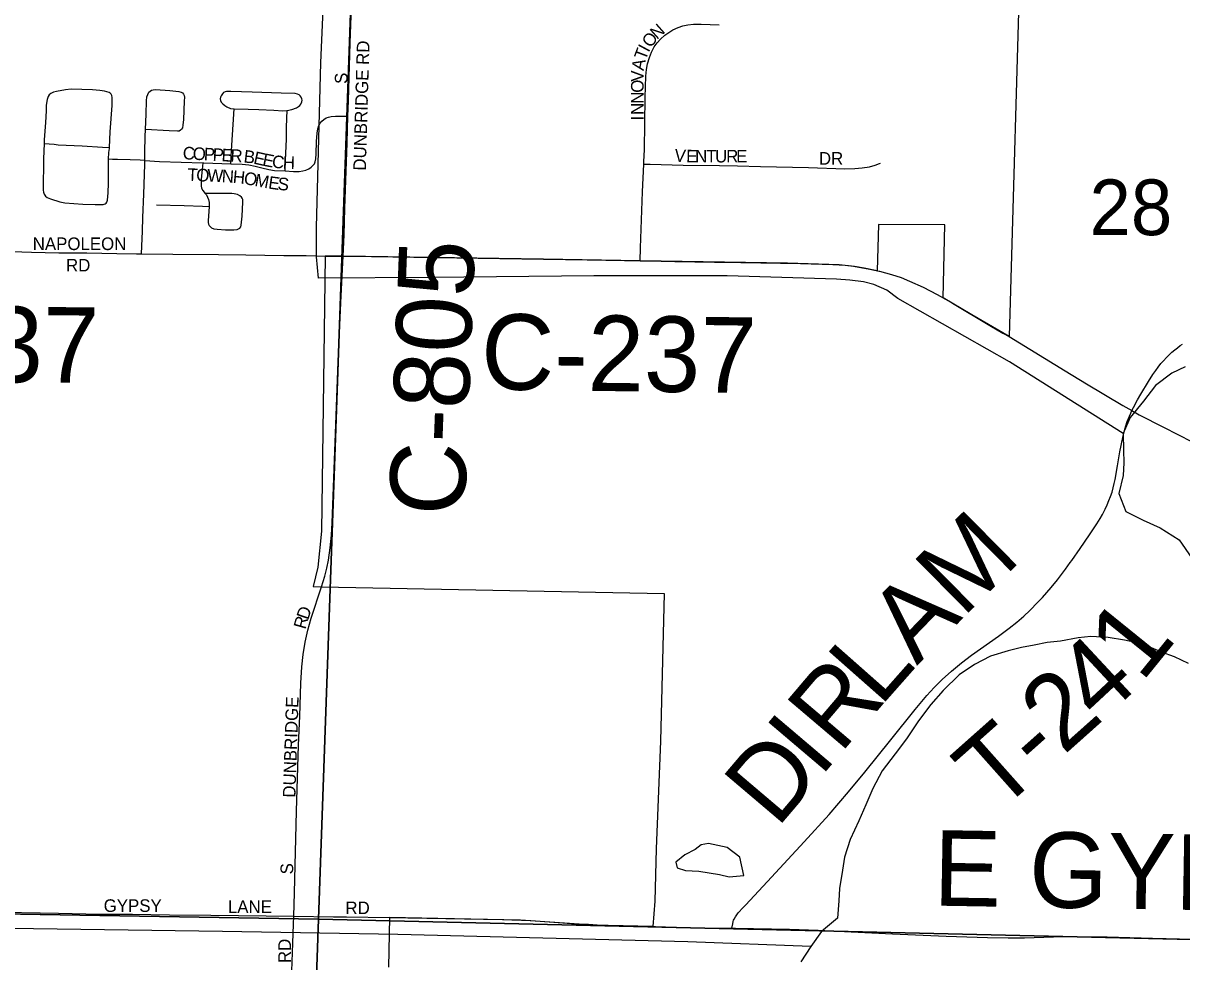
# Model space of a CAD drawing. Extents: x 1443599 to 1910620, y 1028088 to 1361369.
# Drawn here: x 1662236 to 1666834, y 1224403 to 1228128 of the extents above; entities that cross this region are included whole.
import ezdxf

# ---------------------------------------------------------------- set-up
doc = ezdxf.new("R2010")
doc.units = 0
for name, color, linetype in [('GM_X_City_Street', 7, 'Continuous'), ('GM_X_City_Street_Text', 7, 'Continuous'), ('GM_X_Corporation', 7, 'Continuous'), ('GM_X_County_Road', 7, 'Continuous'), ('GM_X_County_Road_Text', 7, 'Continuous'), ('GM_X_Major_River', 7, 'Continuous'), ('GM_X_Minor_Lake', 7, 'Continuous'), ('GM_X_Minor_River', 7, 'Continuous'), ('GM_X_Section', 7, 'Continuous'), ('GM_X_Section_Text', 7, 'Continuous'), ('GM_X_Township_Road', 7, 'Continuous'), ('GM_X_Township_Road_Text', 7, 'Continuous')]:
    doc.layers.add(name, color=color, linetype=linetype)

msp = doc.modelspace()

# ---------------------------------------------------------------- linework, layer by layer
at = {"layer": 'GM_X_City_Street'}
for points in [[(1663525, 1227759.1), (1663527, 1227820), (1663533.8, 1228049.3), (1663540.6, 1228229.3), (1663540.4, 1228265.1)], [(1664699.1, 1227569), (1664699.5, 1227577), (1664701.3, 1227626.2), (1664704.4, 1227832.9), (1664706.9, 1227918.2), (1664709.3, 1227944.3), (1664713.6, 1227966.9), (1664721.1, 1227992), (1664729.8, 1228013.3), (1664740.5, 1228033.6), (1664751.5, 1228049.9), (1664764.6, 1228064.6), (1664781.6, 1228080), (1664797.6, 1228091.5), (1664814.6, 1228101.3), (1664835.6, 1228110.8), (1664854.2, 1228117.1), (1664873.5, 1228121.1), (1664896.3, 1228123.7), (1664925.8, 1228124.4), (1664997.9, 1228121.1)], [(1662578.2, 1227634.7), (1662581.5, 1227696.2), (1662588.6, 1227801), (1662589.6, 1227833.4), (1662588, 1227841.3), (1662585.4, 1227845.9), (1662581.7, 1227849.6), (1662577.1, 1227852.4), (1662559, 1227857.5), (1662540.2, 1227860.9), (1662511.1, 1227862.9), (1662426.2, 1227866), (1662403.9, 1227863.8), (1662368.8, 1227857.2), (1662356.5, 1227854.1), (1662345.7, 1227849), (1662339.6, 1227843.7), (1662335.3, 1227836.3), (1662331.4, 1227824.8), (1662327.7, 1227802.7), (1662326.8, 1227780.2), (1662324.9, 1227734), (1662319.5, 1227665.3), (1662319.1, 1227650.9)], [(1662721.5, 1227705.3), (1662724.6, 1227767), (1662724.8, 1227819.6), (1662727.3, 1227835.8), (1662730.3, 1227845.1), (1662735.1, 1227853.7), (1662739.8, 1227858.2), (1662745.6, 1227861.4), (1662751.9, 1227863.3), (1662761.7, 1227864.1), (1662817.4, 1227861.2), (1662853.3, 1227857.3), (1662862.8, 1227854.7), (1662868.6, 1227851.6), (1662872.9, 1227846.7), (1662875.5, 1227840.8), (1662876.4, 1227834.3), (1662875.3, 1227817.9), (1662871.9, 1227745.7), (1662870.2, 1227722.8), (1662867.7, 1227713.2), (1662864.7, 1227707.4), (1662860.3, 1227702.7), (1662854.5, 1227699.9), (1662848.2, 1227698.7), (1662815, 1227700), (1662721.5, 1227705.3)], [(1663283.6, 1227781.8), (1663301.9, 1227785.7), (1663320.5, 1227792.2), (1663329.2, 1227796.7), (1663334.2, 1227800.9), (1663338, 1227806.1), (1663341.5, 1227815.3), (1663342.8, 1227821.8), (1663342.2, 1227828.2), (1663339.7, 1227834.2), (1663335.7, 1227839.4), (1663330.7, 1227843.6), (1663324.8, 1227846.5), (1663315.2, 1227848.4), (1663259.5, 1227849.7), (1663145, 1227854.3), (1663059.8, 1227857.4), (1663043.4, 1227856.8), (1663037, 1227855.4), (1663031.3, 1227852.5), (1663026.5, 1227848.1), (1663021.1, 1227839.8), (1663019, 1227833.7), (1663018.4, 1227827.2), (1663019.5, 1227820.8), (1663022.3, 1227814.9), (1663028.5, 1227807.2), (1663036.2, 1227801.3), (1663044.6, 1227795.5), (1663058.9, 1227789.9), (1663073.3, 1227787.7)], [(1663060.4, 1227570), (1663061.6, 1227598.8), (1663062.7, 1227622.8), (1663073.3, 1227787.7)], [(1663073.3, 1227787.7), (1663129, 1227786.4), (1663171.5, 1227785.7), (1663230.4, 1227782.4), (1663266.4, 1227780.5), (1663282.7, 1227781.6), (1663283.6, 1227781.8)], [(1663276, 1227541.3), (1663277.5, 1227583.7), (1663280.4, 1227667.4), (1663281.4, 1227713.1), (1663282.6, 1227751.3), (1663283.6, 1227781.8)], [(1663276, 1227541.3), (1663308.2, 1227539.7), (1663330.8, 1227539.5), (1663346.3, 1227541.5), (1663358.2, 1227544.9), (1663369.3, 1227550), (1663379.5, 1227556.8), (1663386.1, 1227563), (1663391.5, 1227570.2), (1663395.3, 1227578.2), (1663398, 1227589.8), (1663399, 1227608.8), (1663399.9, 1227658.2), (1663402.2, 1227691.4), (1663405.1, 1227708.2), (1663409.3, 1227721.5), (1663414.3, 1227730.9), (1663421, 1227739.3), (1663429.2, 1227746.2), (1663438.4, 1227751.6), (1663448.3, 1227755.5), (1663458.6, 1227757.8), (1663475.7, 1227758.9), (1663498.7, 1227759), (1663525, 1227759.1)], [(1663506.5, 1227203.3), (1663507.4, 1227229.7), (1663509.3, 1227287.9), (1663512.8, 1227392.9), (1663521.4, 1227652.9), (1663525, 1227759.1)], [(1662718.3, 1227583.2), (1662718.3, 1227616.1), (1662720.2, 1227678.5), (1662721.5, 1227705.3)], [(1662319.1, 1227650.9), (1662317, 1227590), (1662314.8, 1227465.6), (1662316.2, 1227457.2), (1662319.6, 1227449.1), (1662324.7, 1227442), (1662331.1, 1227436.6), (1662345.1, 1227430.2), (1662382.2, 1227418.7), (1662400.9, 1227415), (1662472.5, 1227409.2), (1662521.5, 1227408.4), (1662553.8, 1227408.3), (1662561.5, 1227410.3), (1662565.4, 1227413.1), (1662568.3, 1227417.2), (1662570.6, 1227425.2), (1662573.3, 1227454.1), (1662574.2, 1227493.3), (1662575.2, 1227587.8)], [(1662319.1, 1227650.9), (1662358.9, 1227647.1), (1662375.2, 1227645.5), (1662469.9, 1227640.7), (1662551.5, 1227636.2), (1662578.2, 1227634.7)], [(1662575.2, 1227587.8), (1662576.1, 1227614.3), (1662578, 1227630.7), (1662578.2, 1227634.7)], [(1662718.3, 1227583.2), (1662700, 1227584), (1662660.1, 1227585.6), (1662610.6, 1227586.5), (1662600.9, 1227587.2), (1662591, 1227587.4), (1662575.2, 1227587.8)], [(1662705.3, 1227212.7), (1662706.5, 1227242.8), (1662709.1, 1227302.7), (1662710.3, 1227356.8), (1662714.4, 1227448.7), (1662718.4, 1227566.9), (1662718.3, 1227583.2)], [(1662718.3, 1227583.2), (1662776.4, 1227579.6), (1662948.8, 1227574.3)], [(1662948.8, 1227574.3), (1662946.2, 1227547.7), (1662942.5, 1227508.6), (1662942.1, 1227482.4), (1662944.1, 1227472.7), (1662948.5, 1227464), (1662958.5, 1227451.6)], [(1662948.8, 1227574.3), (1662953.5, 1227574.2), (1663060.4, 1227570)], [(1663060.4, 1227570), (1663104.5, 1227568.3), (1663130.9, 1227565.2), (1663157, 1227560.7), (1663182.7, 1227554.1), (1663210.9, 1227546.8), (1663233.1, 1227543.5), (1663276, 1227541.3)], [(1664684, 1227184.9), (1664685.7, 1227236), (1664693.2, 1227459), (1664699.1, 1227569)], [(1664699.1, 1227569), (1664723.5, 1227568.4), (1664854.4, 1227565), (1664998.6, 1227562.7), (1665070.7, 1227562), (1665162.4, 1227559.1), (1665352.4, 1227554.9), (1665496.5, 1227550.5), (1665535.8, 1227550.7), (1665565.2, 1227553.2), (1665594.3, 1227558), (1665616.5, 1227563.8), (1665634.7, 1227571.1), (1665637.6, 1227572.5)], [(1662974.3, 1227401), (1662974.3, 1227399.3), (1662972, 1227363.3), (1662970.1, 1227343.6), (1662970.3, 1227337.1), (1662971.9, 1227330.7), (1662974.7, 1227324.9), (1662978.9, 1227320), (1662984, 1227316.1), (1662993, 1227312.3), (1663006, 1227309.8), (1663038.8, 1227307.5), (1663071.6, 1227307.5), (1663084.6, 1227308.9), (1663090.8, 1227311.1), (1663096.1, 1227314.9), (1663099.9, 1227320.2), (1663101.4, 1227326.5), (1663105.3, 1227362.3), (1663108.2, 1227418.1), (1663107.5, 1227427.8), (1663105.1, 1227433.9), (1663102.1, 1227437.7), (1663095.6, 1227443.3), (1663086.4, 1227447.7), (1663073.9, 1227450.8), (1663064.3, 1227452.5), (1663003.5, 1227452), (1662958.5, 1227451.6)], [(1662958.5, 1227451.6), (1662962.9, 1227446.1), (1662967.9, 1227437.8), (1662971.3, 1227428.6), (1662973.7, 1227415.7), (1662974.3, 1227401)], [(1662765.7, 1227407.1), (1662874.7, 1227404.1), (1662947.3, 1227401.8), (1662974.3, 1227401)], [(1662192.6, 1227221.4), (1662269.1, 1227219.5), (1662377.4, 1227216.9), (1662488.9, 1227216.1), (1662607.1, 1227214.4), (1662685.8, 1227213), (1662705.3, 1227212.7)], [(1663462.7, 1227203.7), (1663506.5, 1227203.3)], [(1663506.5, 1227203.3), (1663516, 1227203.6), (1663531, 1227203.3)], [(1663310.1, 1224583.9), (1663312.2, 1224676.4), (1663321.3, 1225000), (1663328.8, 1225262.6), (1663333.7, 1225377.4), (1663338.1, 1225508.6), (1663342.4, 1225573.9), (1663347.7, 1225622.7), (1663355.2, 1225671.1), (1663365.5, 1225718.9), (1663378.7, 1225766.1), (1663419.6, 1225890.6)], [(1660835.1, 1224621.7), (1660871.6, 1224620.8), (1661055.8, 1224618.4), (1661236.3, 1224615.1), (1661400.5, 1224612.3), (1661581.1, 1224609.1), (1661876.7, 1224605.1), (1662024.4, 1224601.7), (1662100.7, 1224600.3), (1662156.1, 1224599.8), (1662375.8, 1224595.8), (1662539.3, 1224592.1), (1662670.2, 1224591.2), (1662817.3, 1224589), (1662980.9, 1224587.6), (1663310.1, 1224583.9)], [(1663292.8, 1224103.2), (1663295.1, 1224164.1), (1663300.3, 1224328.7), (1663306.5, 1224476.7), (1663309, 1224551.7), (1663310.1, 1224583.9)], [(1663310.1, 1224583.9), (1663468.1, 1224581.5)], [(1663468.1, 1224581.5), (1663519.3, 1224580.7), (1663689.3, 1224578.2)]]:
    msp.add_lwpolyline(points, dxfattribs=at)
at = {"layer": 'GM_X_Corporation'}
msp.add_lwpolyline([(1666194.9, 1228494.3), (1666148, 1226883.9), (1666000.7, 1226970.4), (1665886.5, 1227037.5), (1665893.4, 1227327), (1665630.4, 1227329), (1665625.1, 1227145.6), (1665573.5, 1227156), (1665535.4, 1227162.5), (1665473.5, 1227169), (1665268.5, 1227174.9), (1664684, 1227184.9), (1664300.6, 1227191.1), (1663506.5, 1227203.6), (1663434, 1227203.8), (1663420.5, 1226112.2), (1663405.5, 1225968.4), (1663387.3, 1225892.2), (1663419.6, 1225890.9), (1664779.6, 1225864.9), (1664765, 1225278.2), (1664748.1, 1224851.5), (1664743.2, 1224643), (1664735.2, 1224543.2), (1664557.2, 1224546.2), (1664513.4, 1224548.6), (1664479.2, 1224550.2), (1664442.4, 1224552.2), (1664209.6, 1224568), (1663881.9, 1224575.2), (1663689.3, 1224578.2), (1663685.9, 1224380.9)], dxfattribs=at)
at = {"layer": 'GM_X_County_Road'}
for points in [[(1662705.3, 1227212.7), (1662830.2, 1227210.6), (1663010.6, 1227209.2), (1663119, 1227208.8), (1663269.9, 1227206.4), (1663358.5, 1227205.6), (1663433.9, 1227203.5), (1663462.7, 1227203.7)], [(1663419.6, 1225890.6), (1663432.9, 1225933), (1663440.9, 1225965), (1663447.3, 1225997.4), (1663454.7, 1226046.3), (1663459.8, 1226095.5), (1663462.7, 1226144.8), (1663486.6, 1226784.1), (1663498.1, 1227045.7), (1663506.5, 1227203.3)], [(1663531, 1227203.3), (1663617.7, 1227201.5), (1663870.4, 1227197.9), (1664041, 1227195), (1664474.2, 1227188.6), (1664621.8, 1227185.7), (1664684, 1227184.9)], [(1664684, 1227184.9), (1664713.7, 1227184.6), (1664822, 1227182), (1664979.4, 1227179.3), (1665084.4, 1227178.6), (1665320.7, 1227173.8), (1665448.8, 1227170.6), (1665498.2, 1227167.4), (1665531, 1227163.3), (1665595.9, 1227152.2), (1665632.5, 1227143.9)], [(1665632.5, 1227143.9), (1665634.6, 1227143.5), (1665682.3, 1227130.3), (1665719.9, 1227118), (1665753.7, 1227104.5), (1665807.6, 1227079.7), (1665863.1, 1227050.7), (1665896.1, 1227032)], [(1665896.1, 1227032), (1665923.2, 1227016.7), (1666078.2, 1226924.1), (1666123, 1226898.2), (1666148, 1226883.9)], [(1666148, 1226883.9), (1666370.9, 1226748.1), (1666455.6, 1226696.9), (1666599.1, 1226610.7), (1666635.4, 1226590.4)], [(1666635.4, 1226590.4), (1666664.9, 1226574), (1666761, 1226524.1), (1666875, 1226466)], [(1663689.3, 1224578.2), (1663761.9, 1224577.5), (1664137.6, 1224570.3), (1664250.2, 1224566.7), (1664342, 1224559.6), (1664447.6, 1224551.8), (1664513.3, 1224548.6), (1664561.6, 1224546), (1664674.3, 1224544.1), (1664716.8, 1224543.6), (1664735.2, 1224543.2)], [(1664735.2, 1224543.2), (1664745.1, 1224542.9), (1664784.7, 1224541.4), (1664915.8, 1224537.3), (1665048, 1224536)], [(1665048, 1224536), (1665063.3, 1224535.8), (1665276.3, 1224532.1), (1665390.9, 1224528.4), (1665521.8, 1224521.8), (1665685.5, 1224513.3), (1665898.4, 1224504.3), (1666062.3, 1224499.1), (1666144.3, 1224497.8), (1666210, 1224498.5), (1666324.7, 1224502.4), (1666406.5, 1224503.6), (1666537.5, 1224501.9), (1666717.7, 1224496.7), (1667094.5, 1224487.1), (1667438.6, 1224476.9), (1668061.2, 1224460.8), (1668241.4, 1224454.9), (1668519.8, 1224444.4), (1668696, 1224439.4), (1668766.2, 1224437.1)]]:
    msp.add_lwpolyline(points, dxfattribs=at)
at = {"layer": 'GM_X_Major_River'}
for points in [[(1666847.2, 1226763.7), (1666794.5, 1226738.6), (1666729.4, 1226689.6), (1666682.2, 1226628.2), (1666628.8, 1226563), (1666601.6, 1226499.3), (1666602.4, 1226433.1), (1666603.5, 1226382.9), (1666600.6, 1226332.8), (1666583.3, 1226260.9), (1666612.1, 1226190.2), (1666679.7, 1226154.9), (1666747.4, 1226125.6), (1666822.8, 1226078.1), (1666873.6, 1226005)], [(1666860.1, 1225586.1), (1666804.4, 1225613.1), (1666752.5, 1225632.1), (1666680.9, 1225663.5), (1666606.9, 1225678.8), (1666540.9, 1225690), (1666472.7, 1225693.3), (1666422.5, 1225688.2), (1666352, 1225675.4), (1666299.7, 1225670.3), (1666247.4, 1225659.2), (1666197, 1225650.1), (1666144.6, 1225637), (1666074, 1225616.2), (1666011.2, 1225583.2), (1665950.3, 1225542.2)], [(1665950.3, 1225542.2), (1665887, 1225479.1), (1665837.8, 1225423.8), (1665788.5, 1225358.5), (1665741, 1225287.2), (1665695.8, 1225227.8), (1665644.4, 1225160.5), (1665607.1, 1225091), (1665579.8, 1225025.3), (1665552.6, 1224961.6), (1665517.1, 1224888), (1665495.8, 1224818.2), (1665486.9, 1224766.2), (1665475.5, 1224694.2), (1665472.6, 1224644.1), (1665467.4, 1224576), (1665404.2, 1224523), (1665361, 1224463.6), (1665321.8, 1224402.1)]]:
    msp.add_lwpolyline(points, dxfattribs=at)
at = {"layer": 'GM_X_Minor_Lake'}
msp.add_line((1664926.8, 1224866.5), (1664902.4, 1224848.9), dxfattribs=at)
msp.add_lwpolyline([(1664902.4, 1224848.9), (1664861.9, 1224827.5), (1664825.3, 1224798.1), (1664830.9, 1224775.9), (1664864.8, 1224765.3), (1664916.9, 1224762.3), (1664999, 1224748.8), (1665036.9, 1224740.1), (1665095.2, 1224745.1), (1665080.5, 1224817.6), (1665029, 1224856.6), (1664955, 1224872), (1664926.8, 1224866.5)], dxfattribs=at)
at = {"layer": 'GM_X_Minor_River'}
for points in [[(1666601.6, 1226499.3), (1666149.3, 1226784.2), (1665706.3, 1227034.8), (1665662.7, 1227067.7), (1665611, 1227090.7), (1665571.1, 1227101.4), (1665517, 1227108.4), (1665462.9, 1227111.4), (1665029.7, 1227125.2), (1664500, 1227124.6), (1663855.7, 1227118.1), (1663408.2, 1227116.1), (1663399.7, 1227200.5), (1663399.9, 1227318.8), (1663417.6, 1227970.4), (1663441.5, 1228515.6), (1663471, 1229263.2), (1663495.3, 1230169.4), (1663499.4, 1230841.2), (1663508, 1231093.8)], [(1665361, 1224463.6), (1664873.8, 1224482.3), (1663722.5, 1224510.9), (1663026.5, 1224523.4), (1661995.4, 1224537.8), (1660733.6, 1224556.4), (1659498.1, 1224565.7)]]:
    msp.add_lwpolyline(points, dxfattribs=at)
at = {"layer": 'GM_X_Section'}
for points in [[(1663596.4, 1229891.8), (1663408.2, 1224571.7), (1658121.8, 1224660.7), (1658343.9, 1230008.1)], [(1663596.4, 1229891.8), (1668893.2, 1229767.9), (1668747, 1224447.3), (1663408.2, 1224571.7)], [(1658121.8, 1224660.7), (1663408.2, 1224571.7), (1663221.8, 1219235.6), (1657942.7, 1219394.8), (1657764.7, 1219401.1)], [(1663408.2, 1224571.7), (1668747, 1224447.3), (1668485, 1219152), (1663269.8, 1219233), (1663221.8, 1219235.6)]]:
    msp.add_lwpolyline(points, close=True, dxfattribs=at)
at = {"layer": 'GM_X_Township_Road'}
for points in [[(1666635.4, 1226590.4), (1666641.4, 1226603), (1666658, 1226632.7), (1666671.2, 1226655.1), (1666701.6, 1226705.7), (1666719, 1226733.5), (1666730.1, 1226749.6), (1666739.9, 1226762.9), (1666750.9, 1226776.7), (1666760.8, 1226788.2), (1666772.5, 1226800.7), (1666783.5, 1226811.9), (1666794.5, 1226821.9), (1666805.6, 1226831.5), (1666816.4, 1226840), (1666827.4, 1226848.2), (1666836.9, 1226854.5)], [(1665048, 1224536), (1665051.6, 1224553.5), (1665053.7, 1224563.2), (1665055.2, 1224567.9), (1665057.2, 1224572.4), (1665062.2, 1224580.9), (1665067.9, 1224588.8), (1665073.8, 1224596.5), (1665093.7, 1224618.3), (1665102.6, 1224627.9), (1665120.3, 1224647.3), (1665205.5, 1224738.5), (1665334.7, 1224878.4), (1665433.8, 1224987.8), (1665511.2, 1225077.2), (1665575.9, 1225155.8), (1665679, 1225283.4), (1665775.3, 1225403.9), (1665821.7, 1225459.3), (1665850.4, 1225490.8), (1665882.8, 1225523.4), (1665919.2, 1225556.4), (1665959.9, 1225589.7), (1665999.3, 1225619.3), (1666106.5, 1225695.1), (1666148.6, 1225726.4), (1666179.3, 1225751.1), (1666206.5, 1225774.7), (1666230.5, 1225797.1), (1666263, 1225829.6), (1666280.8, 1225848.9), (1666315.4, 1225888.4), (1666340.4, 1225918.8), (1666372.2, 1225960.6), (1666391.3, 1225987.1), (1666397, 1225995.1), (1666430.8, 1226043.6), (1666467.8, 1226097.8), (1666496.8, 1226141.6), (1666509.3, 1226162.1), (1666518.5, 1226178.3), (1666529.6, 1226199), (1666537.7, 1226216.4), (1666544.7, 1226233), (1666551.1, 1226249.9), (1666556.7, 1226267), (1666561.7, 1226284.3), (1666565.7, 1226300.7), (1666568.9, 1226316.3), (1666579, 1226371.2), (1666588.4, 1226426.3), (1666599.6, 1226484.2), (1666607.5, 1226516.1), (1666617.1, 1226547.4), (1666630.8, 1226580.7), (1666635.4, 1226590.4)]]:
    msp.add_lwpolyline(points, dxfattribs=at)

# ---------------------------------------------------------------- texts
at = {"layer": 'GM_X_City_Street_Text'}
for s, rotation, p in [('O', 53.5934, (1664726.9, 1228027.4)), ('N', 41.7061, (1664751.2, 1228060.8)), ('DUNBRIDGE RD', 88.3629, (1663595.8, 1227542.1)), ('I', 61.6756, (1664717.5, 1228009.6)), ('T', 69.5431, (1664705.9, 1227978.3)), ('A', 78.8272, (1664698, 1227937.2)), ('S', 90, (1663523, 1227886.9)), ('O', 89.8688, (1664698, 1227851.7)), ('V', 89.8688, (1664698.1, 1227895.7)), ('N', 89.8688, (1664697.8, 1227763.7)), ('N', 89.8803, (1664697.9, 1227807.7)), ('I', 89.8689, (1664697.8, 1227741.7)), ('C', 356.9387, (1662868.3, 1227588.3)), ('O', 356.9171, (1662907.9, 1227586.2)), ('P', 356.949, (1662951.9, 1227583.9)), ('P', 356.9111, (1662987, 1227582)), ('E', 356.949, (1663022.2, 1227580.1)), ('R', 356.9387, (1663057.3, 1227578.2)), ('B', 353.2093, (1663109.2, 1227575.5)), ('V', 355.2073, (1664818.9, 1227579.4)), ('E', 359.3077, (1664866.6, 1227575.5)), ('N', 359.9915, (1664902.4, 1227575.1)), ('T', 359.9942, (1664946.4, 1227575.1)), ('U', 359.9915, (1664981.6, 1227575.1)), ('R', 359.9927, (1665025.6, 1227575.1)), ('E', 359.9942, (1665065.2, 1227575.1)), ('E', 347.3023, (1663147.2, 1227571)), ('E', 348.995, (1663183.1, 1227562.9)), ('C', 352.7214, (1663221.2, 1227555.6)), ('H', 358.2589, (1663265.7, 1227550.2)), ('DR', 0, (1665393.6, 1227566.3)), ('T', 357.6766, (1662886.9, 1227502.4)), ('O', 357.6605, (1662922.1, 1227501)), ('W', 357.612, (1662966, 1227499.2)), ('N', 356.5668, (1663022.9, 1227496.8)), ('H', 354.5503, (1663066.4, 1227494.2)), ('O', 349.5388, (1663109, 1227490.2)), ('M', 349.208, (1663152.2, 1227482.2)), ('E', 351.9883, (1663206.7, 1227471.9)), ('S', 354.7183, (1663244.2, 1227466.7)), ('NAPOLEON', 0, (1662274, 1227227.5)), ('RD', 0, (1662406, 1227142.4)), ('D', 71.0606, (1663366.6, 1225757.5)), ('R', 74.3381, (1663356.1, 1225720.1)), ('DUNBRIDGE', 88.1292, (1663316.2, 1225053.5)), ('S', 90, (1663307.4, 1224749.7)), ('GYPSY', 0, (1662555.6, 1224600.7)), ('LANE', 0, (1663048.4, 1224596.3)), ('RD', 0, (1663514.8, 1224591.9)), ('RD', 90, (1663298.6, 1224397.7))]:
    msp.add_text(s, height=50, rotation=rotation, dxfattribs=at).set_placement(p)
at = {"layer": 'GM_X_County_Road_Text'}
for s, rotation, p in [('C-805', 87.8294, (1663987.3, 1226169.7)), ('C-237', 359.4478, (1661443.6, 1226710.1)), ('C-237', 359.1922, (1664051.6, 1226675)), ('E GYPSY', 359.0373, (1665846.7, 1224625.8))]:
    msp.add_text(s, height=300, rotation=rotation, dxfattribs=at).set_placement(p)
at = {"layer": 'GM_X_Section_Text'}
msp.add_text('28', height=221, rotation=0, dxfattribs=at).set_placement((1666467.2, 1227286.6))
at = {"layer": 'GM_X_Township_Road_Text'}
for s, rotation, p in [('M', 44.6032, (1665964.2, 1225765.3)), ('A', 46.0613, (1665782.4, 1225576.6)), ('1', 51.0436, (1666674.3, 1225507.8)), ('L', 48.5569, (1665636.3, 1225411)), ('4', 42.9267, (1666507.4, 1225348.1)), ('R', 49.6582, (1665477.7, 1225224.3)), ('2', 41.7448, (1666364.5, 1225220.5)), ('I', 49.6637, (1665398, 1225130.4)), ('T', 41.6161, (1666104.1, 1224989.2)), ('D', 49.6725, (1665227.2, 1224929.2)), ('-', 41.6315, (1666271.9, 1225138.3))]:
    msp.add_text(s, height=300, rotation=rotation, dxfattribs=at).set_placement(p)

doc.saveas('drawing.dxf')
